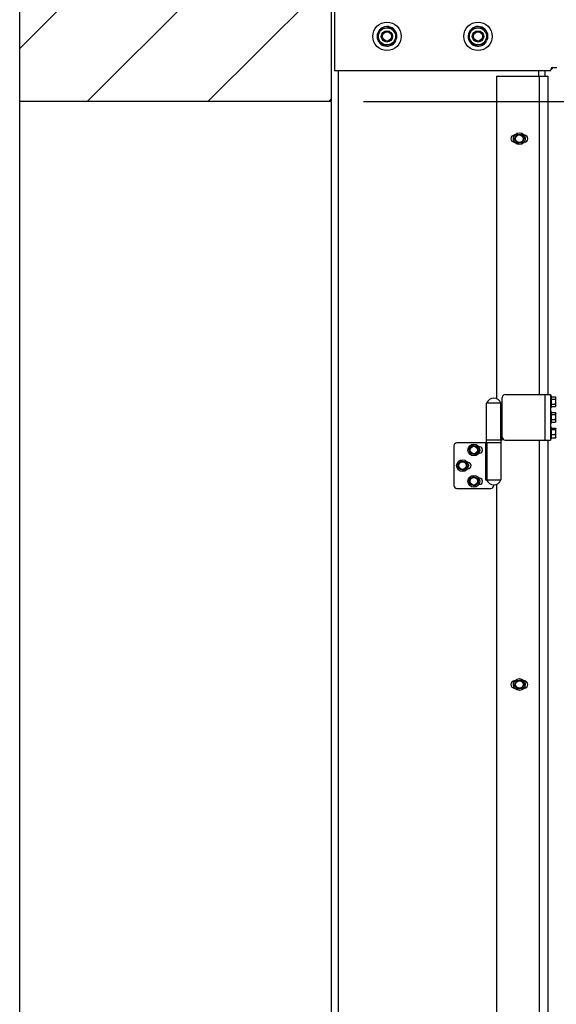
# Model space of a CAD drawing. Header units: inches. Extents: x 170 to 288, y 234 to 248.
# Tile 440 of 480: x 259.244 to 260.03, y 242.821 to 244.264. Entities that reach past the tile are written whole.
import ezdxf

# ---------------------------------------------------------------- set-up
doc = ezdxf.new("R2010")
doc.units = ezdxf.units.IN
doc.header["$LTSCALE"] = 0.25
doc.header["$MEASUREMENT"] = 0
doc.layers.add('ANNOTATIONS', color=1, linetype='Continuous')
doc.layers.add('STANDARD Z GUIDE MOTOR RH', color=7, linetype='Continuous')
doc.styles.add('ARIAL', font='arial.ttf', dxfattribs={"height": 0.09375})
doc.dimstyles.new('STANDARD$0', dxfattribs={"dimtxt": 0.09375, "dimasz": 0.09375, "dimexe": 0.03125, "dimexo": 0.046875, "dimgap": 0.09, "dimtad": 0, "dimtih": 1, "dimtoh": 1, "dimdec": 4, "dimzin": 0, "dimdsep": 46, "dimtxsty": 'ARIAL', "dimcen": 0.09, "dimadec": 0, "dimazin": 0, "dimtfac": 1, "dimtdec": 4, "dimtofl": 0, "dimtmove": 0, "dimatfit": 1, "dimfxl": 1, "dimtolj": 1, "dimtzin": 0, "dimarcsym": 0})

# ---------------------------------------------------------------- blocks, each defined once
blk = doc.blocks.new('*D53')
at = {"layer": 'ANNOTATIONS', "color": 0, "lineweight": -2, "transparency": 16777216}
for p, q in [((259.7477, 244.1438), (261.4626, 244.1438)), ((261.4314, 244.05), (261.4314, 242.359)), ((261.4314, 240.2332), (261.4314, 241.9242)), ((260.1539, 240.1394), (261.4626, 240.1394))]:
    blk.add_line(p, q, dxfattribs=at)
at = {"layer": 'ANNOTATIONS', "color": 0, "transparency": 16777216}
for points in [[(261.4158, 244.05), (261.447, 244.05), (261.4314, 244.1438)], [(261.4158, 240.2332), (261.447, 240.2332), (261.4314, 240.1394)]]:
    blk.add_solid(points, dxfattribs=at)
at = {"layer": 'defpoints', "color": 0, "transparency": 16777216}
for p in [(259.7008, 244.1438), (261.4314, 244.1438), (260.1071, 240.1394)]:
    blk.add_point(p, dxfattribs=at)
at = {"layer": 'ANNOTATIONS', "color": 0, "transparency": 16777216, "insert": (261.4314, 242.1416), "char_height": 0.09375, "attachment_point": 5, "style": 'ARIAL'}
blk.add_mtext('\\A1;OPENING \\PHEIGHT', dxfattribs=at)
blk = doc.blocks.new('*D54')
at = {"layer": 'ANNOTATIONS', "color": 0, "lineweight": -2, "transparency": 16777216}
for p, q in [((260.8644, 245.1923), (261.4626, 245.1923)), ((261.4314, 245.0986), (261.4314, 244.8066)), ((261.4314, 244.2375), (261.4314, 244.5295)), ((259.7477, 244.1438), (261.4626, 244.1438))]:
    blk.add_line(p, q, dxfattribs=at)
at = {"layer": 'ANNOTATIONS', "color": 0, "transparency": 16777216}
for points in [[(261.4158, 245.0986), (261.447, 245.0986), (261.4314, 245.1923)], [(261.4158, 244.2375), (261.447, 244.2375), (261.4314, 244.1438)]]:
    blk.add_solid(points, dxfattribs=at)
at = {"layer": 'defpoints', "color": 0, "transparency": 16777216}
for p in [(260.8175, 245.1923), (261.4314, 245.1923), (259.7008, 244.1438)]:
    blk.add_point(p, dxfattribs=at)
at = {"layer": 'ANNOTATIONS', "color": 0, "transparency": 16777216, "insert": (261.4314, 244.6681), "char_height": 0.09375, "attachment_point": 5, "style": 'ARIAL'}
blk.add_mtext('\\A1;HEADROOM', dxfattribs=at)

msp = doc.modelspace()

# ---------------------------------------------------------------- hatches: boundary and pattern name
at = {"layer": 'STANDARD Z GUIDE MOTOR RH'}
h = msp.add_hatch(dxfattribs=at)
h.set_pattern_fill('ANSI31', color=256)
h.set_pattern_definition([(45, (74.94964, 0), (-0.08838835, 0.08838835), [])])
h.paths.add_polyline_path([(259.70081, 245.57528), (259.51879, 245.57528), (259.51879, 245.50658), (259.48038, 245.63994), (259.48038, 245.57528), (259.24389, 245.57528), (259.24389, 244.14378), (259.70081, 244.14378)])

# ---------------------------------------------------------------- linework, layer by layer
for p, q in [((259.24389, 240.13944), (259.24389, 245.57528)), ((259.70081, 240.13944), (259.70081, 245.57528)), ((259.70478, 245.18944), (259.70478, 244.18944)), ((259.79311, 244.23389), (259.79485, 244.23303)), ((259.79384, 244.23572), (259.79569, 244.23514)), ((259.92606, 244.23318), (259.92774, 244.23221)), ((259.92691, 244.23496), (259.92872, 244.23426)), ((259.70478, 244.18944), (260.02186, 244.18944)), ((259.71045, 244.18944), (259.71045, 240.13944)), ((260.00368, 244.18944), (260.00368, 244.18111)), ((260.01331, 244.18944), (260.01331, 244.18111)), ((260.02186, 244.18944), (260.02186, 244.19013)), ((260.02218, 244.19111), (260.02218, 244.19194)), ((260.02385, 244.19361), (260.0305, 244.19361)), ((259.94248, 244.18111), (260.01728, 244.18111)), ((259.94248, 244.18111), (259.94248, 243.70842)), ((260.00498, 244.18111), (260.00498, 243.71444)), ((260.01728, 244.18111), (260.01728, 243.71444)), ((259.70081, 244.14378), (259.24389, 244.14378)), ((259.96889, 244.09465), (259.96852, 244.09465)), ((259.96852, 244.08424), (259.96889, 244.08424)), ((259.97271, 244.08293), (259.97067, 244.0859)), ((259.97172, 244.09539), (259.97532, 244.09567)), ((259.9799, 244.0835), (259.97631, 244.08321)), ((259.97892, 244.09596), (259.98096, 244.09299)), ((259.98311, 244.09465), (259.98274, 244.09465)), ((259.98274, 244.08424), (259.98311, 244.08424)), ((259.95061, 243.64778), (259.95061, 243.71028)), ((259.95478, 243.71444), (260.02125, 243.71444)), ((260.01311, 243.71444), (260.01311, 243.64778)), ((260.02125, 243.71444), (260.02125, 243.64778)), ((260.02125, 243.71269), (260.02291, 243.71269)), ((260.02291, 243.69536), (260.02291, 243.71269)), ((260.02291, 243.71124), (260.02869, 243.71124)), ((260.02869, 243.71124), (260.02925, 243.71028)), ((260.02869, 243.70758), (260.02925, 243.70941)), ((260.02925, 243.69778), (260.02925, 243.71028)), ((259.92779, 243.64361), (259.92779, 243.70194)), ((259.95061, 243.70194), (259.92779, 243.70194)), ((259.94861, 243.64778), (259.94861, 243.70194)), ((260.02291, 243.69536), (260.02125, 243.69536)), ((260.02291, 243.70758), (260.02869, 243.70758)), ((260.02291, 243.70037), (260.02869, 243.70037)), ((260.02291, 243.69681), (260.02869, 243.69681)), ((260.02869, 243.69681), (260.02925, 243.69859)), ((260.02925, 243.69778), (260.02869, 243.69681)), ((260.02125, 243.68978), (260.02291, 243.68978)), ((260.02291, 243.67244), (260.02291, 243.68978)), ((260.02291, 243.6883), (260.02869, 243.6883)), ((260.02291, 243.68524), (260.02869, 243.68524)), ((260.02869, 243.68524), (260.02925, 243.68677)), ((260.02885, 243.68805), (260.02885, 243.68805)), ((260.02885, 243.68805), (260.02925, 243.68736)), ((260.02925, 243.67486), (260.02925, 243.68736)), ((260.02291, 243.67244), (260.02125, 243.67244)), ((260.02125, 243.66686), (260.02291, 243.66686)), ((260.02291, 243.67805), (260.02869, 243.67805)), ((260.02291, 243.67392), (260.02869, 243.67392)), ((260.02291, 243.64953), (260.02291, 243.66686)), ((260.02291, 243.66523), (260.02869, 243.66523)), ((260.02869, 243.67392), (260.02925, 243.67598)), ((260.0288, 243.67421), (260.02869, 243.67392)), ((260.02925, 243.67486), (260.02885, 243.67418)), ((260.02905, 243.66479), (260.02905, 243.66478)), ((260.02905, 243.66478), (260.02925, 243.66444)), ((260.02925, 243.65194), (260.02925, 243.66444)), ((260.02291, 243.66311), (260.02869, 243.66311)), ((260.02291, 243.65608), (260.02869, 243.65608)), ((260.02291, 243.65116), (260.02869, 243.65116)), ((260.02869, 243.66311), (260.02925, 243.66417)), ((260.02869, 243.65116), (260.02925, 243.65362)), ((260.02897, 243.65166), (260.02869, 243.65116)), ((260.02925, 243.65194), (260.02905, 243.65161)), ((260.02905, 243.65161), (260.02905, 243.6516)), ((259.87995, 243.63944), (259.87995, 243.58111)), ((259.94879, 243.64361), (259.88412, 243.64361)), ((259.90201, 243.63441), (259.90431, 243.63719)), ((259.91373, 243.63875), (259.91498, 243.63536)), ((259.91745, 243.63761), (259.91658, 243.63761)), ((259.92596, 243.64361), (259.92596, 243.58944)), ((259.95061, 243.64778), (259.92779, 243.64778)), ((259.92796, 243.64361), (259.92796, 243.58944)), ((259.94879, 243.64778), (259.94879, 243.58944)), ((259.95478, 243.64778), (260.02125, 243.64778)), ((260.00498, 243.64778), (260.00498, 242.21778)), ((260.01728, 243.64778), (260.01728, 242.21778)), ((260.02291, 243.64953), (260.02125, 243.64953)), ((259.90451, 243.62764), (259.90326, 243.63103)), ((259.91623, 243.63198), (259.91393, 243.6292)), ((259.91658, 243.62878), (259.91745, 243.62878)), ((259.88558, 243.61248), (259.88825, 243.61491)), ((259.88711, 243.60543), (259.88635, 243.60895)), ((259.89933, 243.60808), (259.89666, 243.60565)), ((259.8978, 243.61513), (259.89856, 243.6116)), ((259.90079, 243.61469), (259.89991, 243.61469)), ((259.89991, 243.60586), (259.90079, 243.60586)), ((259.90248, 243.5902), (259.90537, 243.59236)), ((259.90335, 243.58303), (259.90292, 243.58661)), ((259.91576, 243.58453), (259.91287, 243.58236)), ((259.91489, 243.59169), (259.91533, 243.58811)), ((259.91745, 243.59178), (259.91658, 243.59178)), ((259.91658, 243.58294), (259.91745, 243.58294)), ((259.92596, 243.58944), (259.94879, 243.58944)), ((259.93829, 243.58111), (259.93829, 243.58215)), ((259.94248, 243.58297), (259.94248, 242.21176)), ((259.88412, 243.57694), (259.93412, 243.57694)), ((259.96889, 243.29465), (259.96852, 243.29465)), ((259.97166, 243.29535), (259.97526, 243.29567)), ((259.97885, 243.29599), (259.98093, 243.29304)), ((259.98311, 243.29465), (259.98274, 243.29465)), ((259.96852, 243.28424), (259.96889, 243.28424)), ((259.97277, 243.2829), (259.9707, 243.28585)), ((259.97996, 243.28354), (259.97637, 243.28322)), ((259.98274, 243.28424), (259.98311, 243.28424))]:
    msp.add_line(p, q, dxfattribs=at)
for centre, radius in [((259.78186, 244.23944), 0.02083), ((259.9152, 244.23944), 0.02083), ((259.78186, 244.23944), 0.0125), ((259.78186, 244.23944), 0.00833), ((259.78186, 244.23944), 0.00681), ((259.9152, 244.23944), 0.0125), ((259.9152, 244.23944), 0.00833), ((259.9152, 244.23944), 0.00681), ((259.97581, 244.08944), 0.00867), ((259.97581, 244.08944), 0.00625), ((259.97581, 244.08944), 0.00547), ((259.90912, 243.63319), 0.00867), ((259.90912, 243.63319), 0.00625), ((259.90912, 243.63319), 0.00547), ((259.89245, 243.61028), 0.00867), ((259.89245, 243.61028), 0.00625), ((259.89245, 243.61028), 0.00547), ((259.90912, 243.58736), 0.00867), ((259.90912, 243.58736), 0.00625), ((259.90912, 243.58736), 0.00547), ((259.97581, 243.28944), 0.00867), ((259.97581, 243.28944), 0.00625), ((259.97581, 243.28944), 0.00547)]:
    msp.add_circle(centre, radius, dxfattribs=at)
for centre, radius, start, end in [((259.78186, 244.23944), 0.01448, 342.71321, 333.71321), ((259.9152, 244.23944), 0.01448, 339.03519, 330.03519), ((260.02051, 244.19111), 0.00167, 270, 0), ((260.02181, 244.19476), 0.00333, 276.31532, 339.8182), ((260.02385, 244.19194), 0.00167, 90, 180), ((259.96852, 244.08944), 0.00521, 90, 270), ((259.98311, 244.08944), 0.00521, 270, 90), ((259.93829, 243.69803), 0.01121, 20.44434, 159.55566), ((259.95478, 243.71028), 0.00417, 90, 180), ((259.95478, 243.65194), 0.00417, 180, 270), ((259.88412, 243.63944), 0.00417, 90, 180), ((259.91745, 243.63319), 0.00442, 270, 90), ((259.90079, 243.61028), 0.00442, 270, 90), ((259.88412, 243.58111), 0.00417, 180, 270), ((259.91745, 243.58736), 0.00442, 270, 90), ((259.93829, 243.59336), 0.01121, 200.44434, 339.55566), ((259.93412, 243.58111), 0.00417, 270, 0), ((259.96852, 243.28944), 0.00521, 90, 270), ((259.98311, 243.28944), 0.00521, 270, 90)]:
    msp.add_arc(centre, radius, start, end, dxfattribs=at)
for points, knots in [([(259.76758, 244.23738), (259.7678, 244.23795), (259.76834, 244.23929), (259.76924, 244.24153), (259.76991, 244.24323), (259.77026, 244.24408)], [0, 0, 0, 0, 0.2654576, 0.6280791, 1, 1, 1, 1]), ([(259.77026, 244.24408), (259.77032, 244.24424), (259.77072, 244.24524), (259.77147, 244.24712), (259.7723, 244.24919), (259.77278, 244.25039), (259.77294, 244.25079)], [0, 0, 0, 0, 0.0665327, 0.4352825, 0.8145506, 1, 1, 1, 1]), ([(259.77294, 244.25079), (259.77405, 244.25095), (259.77631, 244.25127), (259.77878, 244.25163), (259.78004, 244.25181), (259.78008, 244.25182)], [0, 0, 0, 0, 0.48433747, 0.98632503, 1, 1, 1, 1]), ([(259.78008, 244.25182), (259.78108, 244.25196), (259.78311, 244.25225), (259.78548, 244.2526), (259.78683, 244.25279), (259.78722, 244.25285)], [0, 0, 0, 0, 0.4062928, 0.8272657, 1, 1, 1, 1]), ([(259.78722, 244.25285), (259.78791, 244.25197), (259.78933, 244.25017), (259.79087, 244.24821), (259.79166, 244.2472), (259.79169, 244.24718)], [0, 0, 0, 0, 0.4843369, 0.9863229, 1, 1, 1, 1]), ([(259.79169, 244.24718), (259.79231, 244.24638), (259.79358, 244.24477), (259.79506, 244.24289), (259.7959, 244.24182), (259.79615, 244.24151)], [0, 0, 0, 0, 0.4062947, 0.8272662, 1, 1, 1, 1]), ([(259.90081, 244.2383), (259.90107, 244.23885), (259.90169, 244.24016), (259.90273, 244.24234), (259.90351, 244.24398), (259.90391, 244.24482)], [0, 0, 0, 0, 0.265459, 0.6280754, 1, 1, 1, 1]), ([(259.90391, 244.24482), (259.90398, 244.24497), (259.90445, 244.24594), (259.90532, 244.24777), (259.90627, 244.24978), (259.90683, 244.25095), (259.90701, 244.25133)], [0, 0, 0, 0, 0.06652829, 0.43527992, 0.81454726, 1, 1, 1, 1]), ([(259.90701, 244.25133), (259.90813, 244.25142), (259.91041, 244.2516), (259.9129, 244.2518), (259.91417, 244.2519), (259.91421, 244.25191)], [0, 0, 0, 0, 0.48433924, 0.98632529, 1, 1, 1, 1]), ([(259.91421, 244.25191), (259.91522, 244.25199), (259.91727, 244.25215), (259.91965, 244.25234), (259.92101, 244.25244), (259.9214, 244.25248)], [0, 0, 0, 0, 0.4062916, 0.8272679, 1, 1, 1, 1]), ([(259.9214, 244.25248), (259.92204, 244.25155), (259.92333, 244.24967), (259.92475, 244.24761), (259.92547, 244.24656), (259.92549, 244.24653)], [0, 0, 0, 0, 0.4843394, 0.9863248, 1, 1, 1, 1]), ([(259.92549, 244.24653), (259.92607, 244.2457), (259.92723, 244.244), (259.92859, 244.24203), (259.92936, 244.24091), (259.92959, 244.24059)], [0, 0, 0, 0, 0.4062922, 0.8272656, 1, 1, 1, 1]), ([(259.77204, 244.23171), (259.77142, 244.23251), (259.77014, 244.23412), (259.76867, 244.236), (259.76782, 244.23707), (259.76758, 244.23738)], [0, 0, 0, 0, 0.4062906, 0.8272677, 1, 1, 1, 1]), ([(259.77651, 244.22604), (259.77581, 244.22692), (259.7744, 244.22872), (259.77285, 244.23068), (259.77206, 244.23169), (259.77204, 244.23171)], [0, 0, 0, 0, 0.4843405, 0.9863245, 1, 1, 1, 1]), ([(259.79079, 244.2281), (259.78968, 244.22794), (259.78742, 244.22762), (259.78495, 244.22726), (259.78368, 244.22708), (259.78365, 244.22707)], [0, 0, 0, 0, 0.48434, 0.9863276, 1, 1, 1, 1]), ([(259.79079, 244.2281), (259.79102, 244.22867), (259.79156, 244.23001), (259.79245, 244.23225), (259.79313, 244.23395), (259.79347, 244.23481)], [0, 0, 0, 0, 0.2654576, 0.6280791, 1, 1, 1, 1]), ([(259.79347, 244.23481), (259.79353, 244.23496), (259.79393, 244.23596), (259.79468, 244.23784), (259.79551, 244.23991), (259.79599, 244.24111), (259.79615, 244.24151)], [0, 0, 0, 0, 0.0665327, 0.4352825, 0.8145506, 1, 1, 1, 1]), ([(259.9049, 244.23236), (259.90433, 244.23319), (259.90316, 244.23488), (259.90181, 244.23685), (259.90103, 244.23798), (259.90081, 244.2383)], [0, 0, 0, 0, 0.4062939, 0.8272674, 1, 1, 1, 1]), ([(259.90899, 244.22641), (259.90835, 244.22734), (259.90706, 244.22922), (259.90564, 244.23128), (259.90492, 244.23233), (259.9049, 244.23236)], [0, 0, 0, 0, 0.48434221, 0.98632905, 1, 1, 1, 1]), ([(259.92338, 244.22755), (259.92226, 244.22747), (259.91998, 244.22728), (259.9175, 244.22709), (259.91622, 244.22699), (259.91619, 244.22698)], [0, 0, 0, 0, 0.48433924, 0.98632529, 1, 1, 1, 1]), ([(259.92338, 244.22755), (259.92364, 244.22811), (259.92426, 244.22941), (259.9253, 244.23159), (259.92608, 244.23324), (259.92648, 244.23407)], [0, 0, 0, 0, 0.2654602, 0.6280811, 1, 1, 1, 1]), ([(259.92648, 244.23407), (259.92655, 244.23422), (259.92702, 244.2352), (259.92789, 244.23702), (259.92884, 244.23903), (259.9294, 244.2402), (259.92959, 244.24059)], [0, 0, 0, 0, 0.06653406, 0.43528405, 0.81455192, 1, 1, 1, 1]), ([(259.78365, 244.22707), (259.78265, 244.22693), (259.78061, 244.22663), (259.77825, 244.22629), (259.7769, 244.2261), (259.77651, 244.22604)], [0, 0, 0, 0, 0.4062925, 0.8272676, 1, 1, 1, 1]), ([(259.91619, 244.22698), (259.91518, 244.2269), (259.91313, 244.22674), (259.91074, 244.22655), (259.90939, 244.22644), (259.90899, 244.22641)], [0, 0, 0, 0, 0.4062927, 0.8272679, 1, 1, 1, 1]), ([(259.96862, 244.08887), (259.96875, 244.08915), (259.96926, 244.09021), (259.96978, 244.09131), (259.97017, 244.09213)], [0, 0, 0, 0, 0.2575483, 1, 1, 1, 1]), ([(259.97067, 244.0859), (259.97062, 244.08597), (259.96993, 244.08698), (259.96925, 244.08796), (259.96862, 244.08887)], [0, 0, 0, 0, 0.0701982, 1, 1, 1, 1]), ([(259.97017, 244.09213), (259.97031, 244.09243), (259.97084, 244.09353), (259.97135, 244.0946), (259.97172, 244.09539)], [0, 0, 0, 0, 0.268632, 1, 1, 1, 1]), ([(259.97631, 244.08321), (259.97622, 244.08321), (259.97501, 244.08311), (259.97382, 244.08302), (259.97271, 244.08293)], [0, 0, 0, 0, 0.0702012, 1, 1, 1, 1]), ([(259.97532, 244.09567), (259.9754, 244.09568), (259.97662, 244.09578), (259.97781, 244.09587), (259.97892, 244.09596)], [0, 0, 0, 0, 0.0702011, 1, 1, 1, 1]), ([(259.98146, 244.08676), (259.98107, 244.08594), (259.98054, 244.08483), (259.98004, 244.08377), (259.9799, 244.0835)], [0, 0, 0, 0, 0.742453, 1, 1, 1, 1]), ([(259.98096, 244.09299), (259.98101, 244.09292), (259.9817, 244.09191), (259.98238, 244.09093), (259.98301, 244.09002)], [0, 0, 0, 0, 0.0701985, 1, 1, 1, 1]), ([(259.98301, 244.09002), (259.98263, 244.08923), (259.98212, 244.08816), (259.9816, 244.08705), (259.98146, 244.08676)], [0, 0, 0, 0, 0.7313728, 1, 1, 1, 1]), ([(260.02925, 243.70941), (260.02925, 243.70946), (260.02924, 243.71007), (260.02895, 243.71068), (260.02869, 243.71124)], [0, 0, 0, 0, 0.0702059, 1, 1, 1, 1]), ([(260.02925, 243.70397), (260.02924, 243.7043), (260.02921, 243.70552), (260.02891, 243.70671), (260.02869, 243.70758)], [0, 0, 0, 0, 0.2686301, 1, 1, 1, 1]), ([(260.02869, 243.70037), (260.02877, 243.70067), (260.0291, 243.70184), (260.02918, 243.70307), (260.02925, 243.70397)], [0, 0, 0, 0, 0.2575468, 1, 1, 1, 1]), ([(260.02925, 243.69859), (260.02925, 243.69863), (260.02924, 243.69923), (260.02895, 243.69982), (260.02869, 243.70037)], [0, 0, 0, 0, 0.0701984, 1, 1, 1, 1]), ([(260.02925, 243.68164), (260.02924, 243.68197), (260.02921, 243.68319), (260.02891, 243.68437), (260.02869, 243.68524)], [0, 0, 0, 0, 0.2686322, 1, 1, 1, 1]), ([(260.02869, 243.67805), (260.02877, 243.67835), (260.0291, 243.67952), (260.02918, 243.68074), (260.02925, 243.68164)], [0, 0, 0, 0, 0.2575505, 1, 1, 1, 1]), ([(260.02925, 243.68677), (260.02925, 243.68681), (260.02924, 243.68723), (260.02901, 243.68764), (260.0288, 243.68802)], [0, 0, 0, 0, 0.0863018, 1, 1, 1, 1]), ([(260.02925, 243.67598), (260.02925, 243.67603), (260.02924, 243.67673), (260.02895, 243.67741), (260.02869, 243.67805)], [0, 0, 0, 0, 0.0702233, 1, 1, 1, 1]), ([(260.02925, 243.66417), (260.02925, 243.66419), (260.02924, 243.66455), (260.02895, 243.6649), (260.02869, 243.66523)], [0, 0, 0, 0, 0.0702246, 1, 1, 1, 1]), ([(260.02925, 243.65959), (260.02924, 243.65991), (260.02921, 243.6611), (260.02891, 243.66226), (260.02869, 243.66311)], [0, 0, 0, 0, 0.2686287, 1, 1, 1, 1]), ([(260.02869, 243.65608), (260.02877, 243.65637), (260.0291, 243.65752), (260.02918, 243.65871), (260.02925, 243.65959)], [0, 0, 0, 0, 0.2575411, 1, 1, 1, 1]), ([(260.02925, 243.65362), (260.02925, 243.65368), (260.02924, 243.65451), (260.02895, 243.65532), (260.02869, 243.65608)], [0, 0, 0, 0, 0.0701821, 1, 1, 1, 1]), ([(259.90431, 243.63719), (259.90437, 243.63725), (259.90515, 243.63819), (259.90591, 243.63911), (259.90662, 243.63996)], [0, 0, 0, 0, 0.0701974, 1, 1, 1, 1]), ([(259.90662, 243.63996), (259.90747, 243.63982), (259.90865, 243.63962), (259.90985, 243.63941), (259.91017, 243.63936)], [0, 0, 0, 0, 0.7313678, 1, 1, 1, 1]), ([(259.91017, 243.63936), (259.91107, 243.6392), (259.91227, 243.639), (259.91343, 243.6388), (259.91373, 243.63875)], [0, 0, 0, 0, 0.7424522, 1, 1, 1, 1]), ([(259.90326, 243.63103), (259.90323, 243.63111), (259.90281, 243.63225), (259.90239, 243.63337), (259.90201, 243.63441)], [0, 0, 0, 0, 0.07019851, 1, 1, 1, 1]), ([(259.90807, 243.62703), (259.90774, 243.62709), (259.90654, 243.62729), (259.90537, 243.6275), (259.90451, 243.62764)], [0, 0, 0, 0, 0.2686274, 1, 1, 1, 1]), ([(259.91162, 243.62643), (259.91133, 243.62648), (259.91017, 243.62668), (259.90896, 243.62688), (259.90807, 243.62703)], [0, 0, 0, 0, 0.2575462, 1, 1, 1, 1]), ([(259.91393, 243.6292), (259.91387, 243.62914), (259.9131, 243.6282), (259.91233, 243.62728), (259.91162, 243.62643)], [0, 0, 0, 0, 0.0701971, 1, 1, 1, 1]), ([(259.91498, 243.63536), (259.91501, 243.63528), (259.91544, 243.63414), (259.91585, 243.63302), (259.91623, 243.63198)], [0, 0, 0, 0, 0.07019851, 1, 1, 1, 1]), ([(259.88635, 243.60895), (259.88633, 243.60904), (259.88607, 243.61023), (259.88582, 243.61139), (259.88558, 243.61248)], [0, 0, 0, 0, 0.0701961, 1, 1, 1, 1]), ([(259.88825, 243.61491), (259.88832, 243.61496), (259.88922, 243.61578), (259.8901, 243.61658), (259.89092, 243.61733)], [0, 0, 0, 0, 0.0701986, 1, 1, 1, 1]), ([(259.89092, 243.61733), (259.89175, 243.61707), (259.89289, 243.6167), (259.89405, 243.61633), (259.89436, 243.61623)], [0, 0, 0, 0, 0.7313665, 1, 1, 1, 1]), ([(259.89436, 243.61623), (259.89523, 243.61595), (259.89639, 243.61558), (259.89751, 243.61522), (259.8978, 243.61513)], [0, 0, 0, 0, 0.74245117, 1, 1, 1, 1]), ([(259.89856, 243.6116), (259.89858, 243.61152), (259.89884, 243.61033), (259.89909, 243.60916), (259.89933, 243.60808)], [0, 0, 0, 0, 0.070201, 1, 1, 1, 1]), ([(259.89055, 243.60433), (259.89023, 243.60443), (259.88907, 243.6048), (259.88794, 243.60516), (259.88711, 243.60543)], [0, 0, 0, 0, 0.2686335, 1, 1, 1, 1]), ([(259.89398, 243.60322), (259.8937, 243.60332), (259.89258, 243.60368), (259.89141, 243.60405), (259.89055, 243.60433)], [0, 0, 0, 0, 0.25754883, 1, 1, 1, 1]), ([(259.89666, 243.60565), (259.89659, 243.60559), (259.89569, 243.60477), (259.89481, 243.60397), (259.89398, 243.60322)], [0, 0, 0, 0, 0.070195, 1, 1, 1, 1]), ([(259.90537, 243.59236), (259.90544, 243.59241), (259.90641, 243.59314), (259.90737, 243.59386), (259.90826, 243.59453)], [0, 0, 0, 0, 0.0701979, 1, 1, 1, 1]), ([(259.90826, 243.59453), (259.90906, 243.59418), (259.91015, 243.59372), (259.91127, 243.59324), (259.91158, 243.59311)], [0, 0, 0, 0, 0.7313693, 1, 1, 1, 1]), ([(259.91158, 243.59311), (259.91241, 243.59275), (259.91353, 243.59227), (259.91462, 243.59181), (259.91489, 243.59169)], [0, 0, 0, 0, 0.7424527, 1, 1, 1, 1]), ([(259.90292, 243.58661), (259.90291, 243.5867), (259.90276, 243.58791), (259.90262, 243.58909), (259.90248, 243.5902)], [0, 0, 0, 0, 0.0702021, 1, 1, 1, 1]), ([(259.90667, 243.58161), (259.90636, 243.58174), (259.90524, 243.58222), (259.90415, 243.58269), (259.90335, 243.58303)], [0, 0, 0, 0, 0.2686342, 1, 1, 1, 1]), ([(259.90998, 243.5802), (259.90971, 243.58032), (259.90862, 243.58078), (259.9075, 243.58126), (259.90667, 243.58161)], [0, 0, 0, 0, 0.2575485, 1, 1, 1, 1]), ([(259.91287, 243.58236), (259.9128, 243.58231), (259.91183, 243.58158), (259.91087, 243.58086), (259.90998, 243.5802)], [0, 0, 0, 0, 0.07019494, 1, 1, 1, 1]), ([(259.91533, 243.58811), (259.91534, 243.58802), (259.91548, 243.58681), (259.91562, 243.58563), (259.91576, 243.58453)], [0, 0, 0, 0, 0.0701968, 1, 1, 1, 1]), ([(259.96863, 243.2888), (259.96875, 243.28908), (259.96925, 243.29015), (259.96976, 243.29125), (259.97014, 243.29208)], [0, 0, 0, 0, 0.2575535, 1, 1, 1, 1]), ([(259.97014, 243.29208), (259.97028, 243.29237), (259.9708, 243.29348), (259.9713, 243.29456), (259.97166, 243.29535)], [0, 0, 0, 0, 0.2686369, 1, 1, 1, 1]), ([(259.97526, 243.29567), (259.97534, 243.29568), (259.97656, 243.29579), (259.97775, 243.29589), (259.97885, 243.29599)], [0, 0, 0, 0, 0.0701947, 1, 1, 1, 1]), ([(259.98093, 243.29304), (259.98098, 243.29297), (259.98168, 243.29197), (259.98236, 243.29099), (259.983, 243.29009)], [0, 0, 0, 0, 0.0701959, 1, 1, 1, 1]), ([(259.983, 243.29009), (259.98264, 243.2893), (259.98213, 243.28822), (259.98162, 243.28711), (259.98148, 243.28681)], [0, 0, 0, 0, 0.7313664, 1, 1, 1, 1]), ([(259.9707, 243.28585), (259.97065, 243.28592), (259.96995, 243.28692), (259.96926, 243.2879), (259.96863, 243.2888)], [0, 0, 0, 0, 0.0701959, 1, 1, 1, 1]), ([(259.97637, 243.28322), (259.97628, 243.28321), (259.97507, 243.2831), (259.97388, 243.283), (259.97277, 243.2829)], [0, 0, 0, 0, 0.0701947, 1, 1, 1, 1]), ([(259.98148, 243.28681), (259.9811, 243.28599), (259.98059, 243.28488), (259.98009, 243.28381), (259.97996, 243.28354)], [0, 0, 0, 0, 0.7424477, 1, 1, 1, 1])]:
    msp.add_open_spline(points, degree=3, knots=knots, dxfattribs=at)

# ---------------------------------------------------------------- dimensions: what is measured, and where the dimension line sits
at = {"layer": 'ANNOTATIONS'}
for base, p1, p2, text, picture, middle in [((261.43138, 245.19232), (259.70081, 244.14378), (260.81748, 245.19232), 'HEADROOM', '*D54', (261.43138, 244.66805)), ((261.43138, 244.14378), (260.10706, 240.13944), (259.70081, 244.14378), 'OPENING \\PHEIGHT', '*D53', (261.43138, 242.14161))]:
    dim = msp.add_linear_dim(base=base, p1=p1, p2=p2, angle=90, text=text, dimstyle='STANDARD$0', dxfattribs=at)
    dim.commit()
    dim.dimension.update_dxf_attribs({"geometry": picture, "text_midpoint": middle})

doc.saveas('drawing.dxf')
